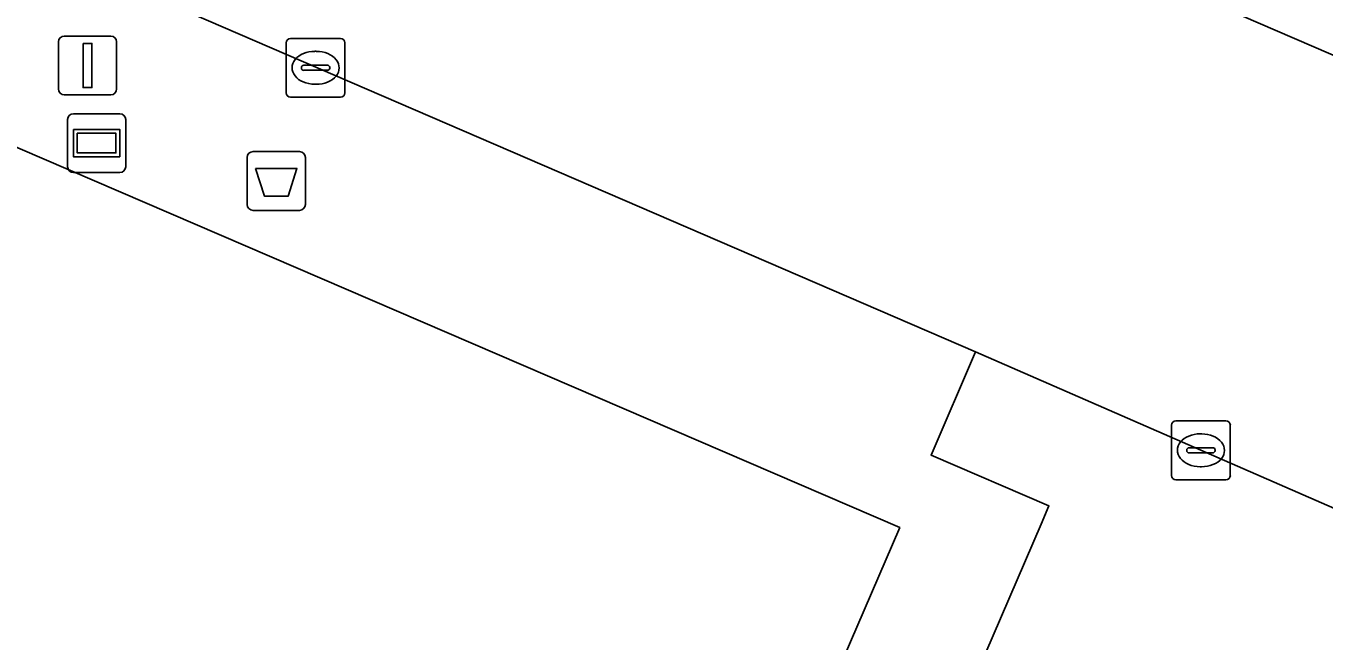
# Model space of a CAD drawing. Extents: x 159716 to 160783, y 383290 to 384031.
# Drawn here: x 160286.35 to 160308.44, y 383962.56 to 383973.01 of the extents above; entities that cross this region are included whole.
import ezdxf

# ---------------------------------------------------------------- set-up
doc = ezdxf.new("R2010")
doc.units = 0
for name, color, linetype in [('IMGEO_Afvalbak', 7, 'Continuous'), ('IMGEO_Berm_groen', 7, 'Continuous'), ('IMGEO_Kolk', 7, 'Continuous'), ('IMGEO_Lichtmast', 7, 'Continuous'), ('IMGEO_Rijbaan_lokaal_gesloten', 7, 'Continuous'), ('IMGEO_Voetpad_open', 7, 'Continuous'), ('IMGEO_Wegwijzer', 7, 'Continuous')]:
    doc.layers.add(name, color=color, linetype=linetype)

msp = doc.modelspace()

# ---------------------------------------------------------------- linework, layer by layer
at = {"layer": 'IMGEO_Afvalbak'}
for p, q in [((160290.117, 383969.977), (160290.117, 383970.777)), ((160290.117, 383970.777), (160290.117, 383969.977)), ((160290.217, 383970.877), (160291.007, 383970.877)), ((160291.007, 383970.877), (160290.217, 383970.877)), ((160291.107, 383970.777), (160291.107, 383969.977)), ((160291.107, 383969.977), (160291.107, 383970.777)), ((160291.007, 383969.877), (160290.217, 383969.877)), ((160290.217, 383969.877), (160291.007, 383969.877))]:
    msp.add_line(p, q, dxfattribs=at)
msp.add_lwpolyline([(160290.26, 383970.591), (160290.964, 383970.591), (160290.815, 383970.121), (160290.409, 383970.121), (160290.26, 383970.591)], dxfattribs=at)
for centre, start, end in [((160290.217, 383970.777), 90, 180), ((160290.217, 383970.777), 90, 180), ((160291.007, 383970.777), 0, 90), ((160291.007, 383970.777), 360, 90), ((160290.217, 383969.977), 180, 270), ((160290.217, 383969.977), 180, 270), ((160291.007, 383969.977), 270, 0), ((160291.007, 383969.977), 270, 0)]:
    msp.add_arc(centre, 0.1, start, end, dxfattribs=at)
at = {"layer": 'IMGEO_Berm_groen'}
for points in [[(160284.136, 383983.058), (160312.514, 383970.829), (160314.344, 383970.003), (160316.121, 383969.181), (160318.038, 383973.84), (160316.272, 383974.772), (160313.597, 383976.14)], [(160310.268, 383964.089), (160302.512, 383967.472), (160301.755, 383965.717), (160303.761, 383964.852), (160303.626, 383964.54), (160301.178, 383958.867), (160299.172, 383959.732), (160301.223, 383964.485), (160284.942, 383971.487), (160285.461, 383972.616), (160277.128, 383976.21), (160275.611, 383972.921), (160271.28, 383971.519)]]:
    msp.add_lwpolyline(points, dxfattribs=at)
at = {"layer": 'IMGEO_Kolk'}
for p, q in [((160290.78, 383971.875), (160290.78, 383972.727)), ((160290.855, 383972.801), (160291.707, 383972.801)), ((160291.781, 383972.727), (160291.781, 383971.875)), ((160291.268, 383972.581), (160291.293, 383972.581)), ((160291.039, 383972.295), (160291.039, 383972.307)), ((160291.477, 383972.258), (160291.079, 383972.258)), ((160291.082, 383972.344), (160291.48, 383972.344)), ((160291.523, 383972.307), (160291.523, 383972.295)), ((160291.291, 383972.021), (160291.266, 383972.021)), ((160291.707, 383971.801), (160290.855, 383971.801)), ((160305.921, 383966.298), (160306.773, 383966.298)), ((160305.846, 383965.372), (160305.846, 383966.224)), ((160306.334, 383966.078), (160306.359, 383966.078)), ((160306.847, 383966.224), (160306.847, 383965.372)), ((160306.105, 383965.792), (160306.105, 383965.804)), ((160306.148, 383965.841), (160306.546, 383965.841)), ((160306.589, 383965.804), (160306.589, 383965.792)), ((160306.543, 383965.755), (160306.145, 383965.755)), ((160306.357, 383965.518), (160306.332, 383965.518)), ((160306.773, 383965.298), (160305.921, 383965.298))]:
    msp.add_line(p, q, dxfattribs=at)
for points in [[(160290.78, 383971.875), (160290.78, 383972.727)], [(160290.855, 383972.801), (160291.707, 383972.801)], [(160291.781, 383972.727), (160291.781, 383971.875)], [(160291.707, 383971.801), (160290.855, 383971.801)], [(160305.921, 383966.298), (160306.773, 383966.298)], [(160305.846, 383965.372), (160305.846, 383966.224)], [(160306.847, 383966.224), (160306.847, 383965.372)], [(160306.773, 383965.298), (160305.921, 383965.298)]]:
    msp.add_lwpolyline(points, dxfattribs=at)
for centre, radius, start, end in [((160290.857, 383972.725), 0.0765, 91.552, 178.448), ((160290.857, 383972.725), 0.0765, 91.552, 178.448), ((160291.705, 383972.725), 0.0765, 1.552, 88.448), ((160291.705, 383972.725), 0.0765, 1.552, 88.448), ((160291.079, 383972.304), 0.0403, 85.8775, 175.7526), ((160291.076, 383972.294), 0.0366, 178.938, 274.7102), ((160291.48, 383972.301), 0.043, 264.8664, 352.4533), ((160291.484, 383972.306), 0.0386, 1.7309, 96.639), ((160290.857, 383971.877), 0.0765, 181.552, 268.448), ((160290.857, 383971.877), 0.0765, 181.552, 268.448), ((160291.705, 383971.877), 0.0765, 271.552, 358.448), ((160291.705, 383971.877), 0.0765, 271.552, 358.448), ((160305.923, 383966.222), 0.0765, 91.552, 178.448), ((160305.923, 383966.222), 0.0765, 91.552, 178.448), ((160306.771, 383966.222), 0.0765, 1.552, 88.448), ((160306.771, 383966.222), 0.0765, 1.552, 88.448), ((160306.145, 383965.801), 0.0403, 85.8775, 175.7526), ((160306.55, 383965.803), 0.0386, 1.7309, 96.639), ((160306.142, 383965.791), 0.0366, 178.938, 274.7102), ((160306.546, 383965.798), 0.043, 264.8664, 352.4533), ((160305.923, 383965.374), 0.0765, 181.552, 268.448), ((160305.923, 383965.374), 0.0765, 181.552, 268.448), ((160306.771, 383965.374), 0.0765, 271.552, 358.448), ((160306.771, 383965.374), 0.0765, 271.552, 358.448)]:
    msp.add_arc(centre, radius, start, end, dxfattribs=at)
for centre, major_axis, ratio, start_param, end_param in [((160291.267, 383972.301), (-0.387, 0.002), 0.722429, 4.712389, 7.853982), ((160291.292, 383972.301), (-0.39, 0.002), 0.717154, 1.570796, 4.712389), ((160306.333, 383965.798), (-0.387, 0.002), 0.722429, 4.712389, 7.853982), ((160306.358, 383965.798), (-0.39, 0.002), 0.717154, 1.570796, 4.712389)]:
    msp.add_ellipse(centre, major_axis=major_axis, ratio=ratio, start_param=start_param, end_param=end_param, dxfattribs=at)
at = {"layer": 'IMGEO_Lichtmast'}
for p, q in [((160286.905, 383971.941), (160286.905, 383972.741)), ((160286.905, 383972.741), (160286.905, 383971.941)), ((160287.005, 383972.841), (160287.795, 383972.841)), ((160287.795, 383972.841), (160287.005, 383972.841)), ((160287.895, 383972.741), (160287.895, 383971.941)), ((160287.895, 383971.941), (160287.895, 383972.741)), ((160287.795, 383971.841), (160287.005, 383971.841)), ((160287.005, 383971.841), (160287.795, 383971.841))]:
    msp.add_line(p, q, dxfattribs=at)
msp.add_lwpolyline([(160287.325, 383972.716), (160287.475, 383972.716), (160287.475, 383971.966), (160287.325, 383971.966), (160287.325, 383972.716)], dxfattribs=at)
for centre, start, end in [((160287.005, 383972.741), 90, 180), ((160287.005, 383972.741), 90, 180), ((160287.795, 383972.741), 0, 90), ((160287.795, 383972.741), 360, 90), ((160287.005, 383971.941), 180, 270), ((160287.005, 383971.941), 180, 270), ((160287.795, 383971.941), 270, 0), ((160287.795, 383971.941), 270, 0)]:
    msp.add_arc(centre, 0.1, start, end, dxfattribs=at)
at = {"layer": 'IMGEO_Rijbaan_lokaal_gesloten'}
msp.add_lwpolyline([(160313.597, 383976.14), (160316.272, 383974.772), (160318.038, 383973.84), (160316.121, 383969.181), (160314.344, 383970.003), (160312.514, 383970.829), (160284.136, 383983.058), (160280.954, 383980.472), (160277.978, 383978.054), (160302.512, 383967.472), (160310.268, 383964.089)], dxfattribs=at)
at = {"layer": 'IMGEO_Voetpad_open'}
msp.add_lwpolyline([(160277.978, 383978.054), (160277.128, 383976.21), (160285.461, 383972.616), (160284.942, 383971.487), (160301.223, 383964.485), (160299.172, 383959.732), (160301.178, 383958.867), (160303.626, 383964.54), (160303.761, 383964.852), (160301.755, 383965.717), (160302.512, 383967.472)], close=True, dxfattribs=at)
at = {"layer": 'IMGEO_Wegwijzer'}
for p, q in [((160287.06, 383970.62), (160287.06, 383971.42)), ((160287.06, 383971.42), (160287.06, 383970.62)), ((160287.16, 383971.52), (160287.95, 383971.52)), ((160287.95, 383971.52), (160287.16, 383971.52)), ((160288.05, 383971.42), (160288.05, 383970.62)), ((160288.05, 383970.62), (160288.05, 383971.42)), ((160287.95, 383970.52), (160287.16, 383970.52)), ((160287.16, 383970.52), (160287.95, 383970.52))]:
    msp.add_line(p, q, dxfattribs=at)
for points in [[(160287.161, 383971.252), (160287.949, 383971.252), (160287.949, 383970.788), (160287.161, 383970.788), (160287.161, 383971.252)], [(160287.226, 383971.187), (160287.226, 383970.853), (160287.884, 383970.853), (160287.884, 383971.187), (160287.226, 383971.187)]]:
    msp.add_lwpolyline(points, dxfattribs=at)
for centre, start, end in [((160287.16, 383971.42), 90, 180), ((160287.16, 383971.42), 90, 180), ((160287.95, 383971.42), 0, 90), ((160287.95, 383971.42), 360, 90), ((160287.16, 383970.62), 180, 270), ((160287.16, 383970.62), 180, 270), ((160287.95, 383970.62), 270, 0), ((160287.95, 383970.62), 270, 0)]:
    msp.add_arc(centre, 0.1, start, end, dxfattribs=at)

doc.saveas('drawing.dxf')
